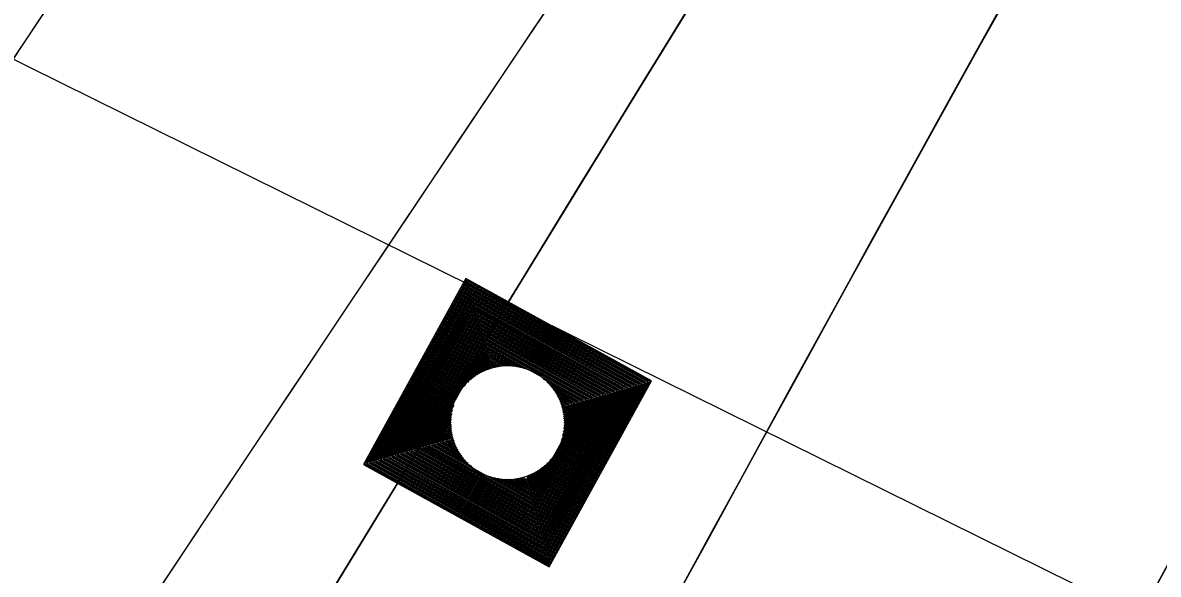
# Model space of a CAD drawing. Extents: x 14104283 to 14128447, y 8633203 to 8671666.
# Drawn here: x 14119037.13 to 14119069.93, y 8668729.88 to 8668745.81 of the extents above; entities that cross this region are included whole.
import ezdxf

# ---------------------------------------------------------------- set-up
doc = ezdxf.new("R2010")
doc.units = 0
for name, color, linetype in [('dsnCellElements', 7, 'Continuous'), ('dsnNonPlotable', 7, 'Continuous'), ('dsnPaintPlaceEdgeLineLeftYellow', 7, 'Continuous'), ('dsnPaintPlaceEdgeLineRightWhite', 7, 'Continuous'), ('dsnShadingPaved', 7, 'Continuous'), ('dsnStdLabel', 7, 'Continuous'), ('dsnStgShadingPrevPav', 7, 'Continuous'), ('dsnStgShadingPropPav', 7, 'Continuous'), ('dsnTapeExistingChannelizingLaneWhite', 7, 'Continuous'), ('dsnTapeExistingChannelizingLaneYellow', 7, 'Continuous'), ('dsnTapeRemoveChannelizingYellow', 7, 'Continuous')]:
    doc.layers.add(name, color=color, linetype=linetype)

msp = doc.modelspace()

# ---------------------------------------------------------------- linework, layer by layer
at = {"layer": 'dsnCellElements'}
msp.add_circle((14119051.132, 8668734.258), 1.65, dxfattribs=at)
at = {"layer": 'dsnNonPlotable'}
msp.add_lwpolyline([(14118631.637, 8668945.098), (14119326.368, 8670350.234), (14120231.75, 8669902.592), (14119537.019, 8668497.457)], close=True, dxfattribs=at)
at = {"layer": 'dsnPaintPlaceEdgeLineLeftYellow'}
msp.add_arc((14121592.114, 8667345.675), 2858.949, 150.162896, 155.633861, dxfattribs=at)
at = {"layer": 'dsnPaintPlaceEdgeLineRightWhite'}
msp.add_arc((14121592.114, 8667345.675), 2846.949, 150.158827, 155.633861, dxfattribs=at)
at = {"layer": 'dsnShadingPaved'}
for radius in [3512, 3500]:
    msp.add_arc((14121955.849, 8666791.923), radius, 144.954928, 152.692114, dxfattribs=at)
at = {"layer": 'dsnStdLabel'}
for points in [[(14119052.337, 8668730.098), (14119055.292, 8668735.463), (14119049.926, 8668738.418), (14119046.971, 8668733.053), (14119052.337, 8668730.098)], [(14119052.334, 8668730.099), (14119055.288, 8668735.462), (14119049.928, 8668738.414), (14119046.976, 8668733.054), (14119052.339, 8668730.101)], [(14119052.331, 8668730.101), (14119055.283, 8668735.461), (14119049.929, 8668738.409), (14119046.98, 8668733.055), (14119052.34, 8668730.103)], [(14119052.369, 8668730.238), (14119055.238, 8668735.448), (14119049.942, 8668738.365), (14119047.025, 8668733.068), (14119052.356, 8668730.132)], [(14119052.356, 8668730.283), (14119055.194, 8668735.435), (14119049.955, 8668738.32), (14119047.07, 8668733.081), (14119052.372, 8668730.161)], [(14119052.343, 8668730.328), (14119055.149, 8668735.422), (14119049.968, 8668738.275), (14119047.115, 8668733.094), (14119052.388, 8668730.19)], [(14119052.33, 8668730.373), (14119055.104, 8668735.409), (14119049.981, 8668738.23), (14119047.16, 8668733.107), (14119052.369, 8668730.238)], [(14119052.317, 8668730.417), (14119055.059, 8668735.396), (14119049.994, 8668738.185), (14119047.204, 8668733.12), (14119052.356, 8668730.283)], [(14119052.304, 8668730.462), (14119055.014, 8668735.383), (14119050.007, 8668738.14), (14119047.249, 8668733.133), (14119052.343, 8668730.328)], [(14119052.291, 8668730.507), (14119054.969, 8668735.37), (14119050.02, 8668738.096), (14119047.294, 8668733.146), (14119052.33, 8668730.373)], [(14119052.278, 8668730.552), (14119054.925, 8668735.357), (14119050.033, 8668738.051), (14119047.339, 8668733.159), (14119052.317, 8668730.417)], [(14119052.265, 8668730.597), (14119054.88, 8668735.344), (14119050.046, 8668738.006), (14119047.384, 8668733.172), (14119052.304, 8668730.462)], [(14119052.252, 8668730.642), (14119054.835, 8668735.331), (14119050.059, 8668737.961), (14119047.429, 8668733.185), (14119052.291, 8668730.507)], [(14119052.239, 8668730.686), (14119054.79, 8668735.318), (14119050.072, 8668737.916), (14119047.473, 8668733.198), (14119052.278, 8668730.552)], [(14119052.226, 8668730.731), (14119054.745, 8668735.305), (14119050.085, 8668737.871), (14119047.518, 8668733.211), (14119052.265, 8668730.597)], [(14119052.213, 8668730.776), (14119054.7, 8668735.292), (14119050.098, 8668737.827), (14119047.563, 8668733.224), (14119052.252, 8668730.642)], [(14119052.2, 8668730.821), (14119054.656, 8668735.279), (14119050.111, 8668737.782), (14119047.608, 8668733.237), (14119052.239, 8668730.686)], [(14119052.187, 8668730.866), (14119054.611, 8668735.266), (14119050.124, 8668737.737), (14119047.653, 8668733.25), (14119052.226, 8668730.731)], [(14119052.174, 8668730.911), (14119054.566, 8668735.253), (14119050.137, 8668737.692), (14119047.698, 8668733.263), (14119052.213, 8668730.776)], [(14119052.161, 8668730.955), (14119054.521, 8668735.24), (14119050.15, 8668737.647), (14119047.742, 8668733.276), (14119052.2, 8668730.821)], [(14119052.149, 8668731), (14119054.476, 8668735.227), (14119050.163, 8668737.603), (14119047.787, 8668733.289), (14119052.187, 8668730.866)], [(14119052.136, 8668731.045), (14119054.431, 8668735.214), (14119050.176, 8668737.558), (14119047.832, 8668733.302), (14119052.174, 8668730.911)], [(14119052.123, 8668731.09), (14119054.387, 8668735.201), (14119050.189, 8668737.513), (14119047.877, 8668733.315), (14119052.161, 8668730.955)], [(14119052.11, 8668731.135), (14119054.342, 8668735.188), (14119050.202, 8668737.468), (14119047.922, 8668733.328), (14119052.149, 8668731)], [(14119052.097, 8668731.179), (14119054.297, 8668735.175), (14119050.215, 8668737.423), (14119047.967, 8668733.341), (14119052.136, 8668731.045)], [(14119052.084, 8668731.224), (14119054.252, 8668735.162), (14119050.228, 8668737.378), (14119048.011, 8668733.354), (14119052.123, 8668731.09)], [(14119052.071, 8668731.269), (14119054.207, 8668735.149), (14119050.241, 8668737.334), (14119048.056, 8668733.367), (14119052.11, 8668731.135)], [(14119052.058, 8668731.314), (14119054.163, 8668735.136), (14119050.254, 8668737.289), (14119048.101, 8668733.38), (14119052.097, 8668731.179)], [(14119052.045, 8668731.359), (14119054.118, 8668735.123), (14119050.267, 8668737.244), (14119048.146, 8668733.393), (14119052.084, 8668731.224)], [(14119052.032, 8668731.404), (14119054.073, 8668735.11), (14119050.28, 8668737.199), (14119048.191, 8668733.406), (14119052.071, 8668731.269)], [(14119052.019, 8668731.448), (14119054.028, 8668735.097), (14119050.293, 8668737.154), (14119048.235, 8668733.419), (14119052.058, 8668731.314)], [(14119052.006, 8668731.493), (14119053.983, 8668735.084), (14119050.306, 8668737.109), (14119048.28, 8668733.432), (14119052.045, 8668731.359)], [(14119051.993, 8668731.538), (14119053.938, 8668735.071), (14119050.319, 8668737.065), (14119048.325, 8668733.445), (14119052.032, 8668731.404)], [(14119051.98, 8668731.583), (14119053.894, 8668735.058), (14119050.332, 8668737.02), (14119048.37, 8668733.458), (14119052.019, 8668731.448)], [(14119051.967, 8668731.628), (14119053.849, 8668735.045), (14119050.345, 8668736.975), (14119048.415, 8668733.471), (14119052.006, 8668731.493)], [(14119051.954, 8668731.673), (14119053.804, 8668735.032), (14119050.358, 8668736.93), (14119048.46, 8668733.484), (14119051.993, 8668731.538)], [(14119051.941, 8668731.717), (14119053.759, 8668735.019), (14119050.371, 8668736.885), (14119048.504, 8668733.497), (14119051.98, 8668731.583)], [(14119051.928, 8668731.762), (14119053.714, 8668735.006), (14119050.384, 8668736.841), (14119048.549, 8668733.51), (14119051.967, 8668731.628)], [(14119051.915, 8668731.807), (14119053.669, 8668734.993), (14119050.397, 8668736.796), (14119048.594, 8668733.523), (14119051.954, 8668731.673)], [(14119051.902, 8668731.852), (14119053.625, 8668734.98), (14119050.41, 8668736.751), (14119048.639, 8668733.536), (14119051.941, 8668731.717)], [(14119051.889, 8668731.897), (14119053.58, 8668734.967), (14119050.423, 8668736.706), (14119048.684, 8668733.549), (14119051.928, 8668731.762)], [(14119051.876, 8668731.942), (14119053.535, 8668734.954), (14119050.436, 8668736.661), (14119048.729, 8668733.562), (14119051.915, 8668731.807)], [(14119051.863, 8668731.986), (14119053.49, 8668734.941), (14119050.448, 8668736.616), (14119048.773, 8668733.575), (14119051.902, 8668731.852)], [(14119051.85, 8668732.031), (14119053.445, 8668734.928), (14119050.461, 8668736.572), (14119048.818, 8668733.588), (14119051.889, 8668731.897)], [(14119051.837, 8668732.076), (14119053.4, 8668734.915), (14119050.474, 8668736.527), (14119048.863, 8668733.601), (14119051.876, 8668731.942)], [(14119051.824, 8668732.121), (14119053.356, 8668734.902), (14119050.487, 8668736.482), (14119048.908, 8668733.614), (14119051.863, 8668731.986)], [(14119051.636, 8668735.812), (14119050.5, 8668736.437), (14119049.875, 8668735.302)], [(14119051.498, 8668735.85), (14119050.513, 8668736.392), (14119049.971, 8668735.407)], [(14119051.392, 8668735.871), (14119050.526, 8668736.347), (14119050.05, 8668735.482)], [(14119051.302, 8668735.883), (14119050.539, 8668736.303), (14119050.119, 8668735.54)], [(14119051.222, 8668735.889), (14119050.552, 8668736.258), (14119050.184, 8668735.588)], [(14119051.149, 8668735.891), (14119050.565, 8668736.213), (14119050.244, 8668735.629)], [(14119051.082, 8668735.891), (14119050.578, 8668736.168), (14119050.301, 8668735.664)], [(14119051.019, 8668735.888), (14119050.591, 8668736.123), (14119050.356, 8668735.695)], [(14119050.96, 8668735.882), (14119050.604, 8668736.078), (14119050.408, 8668735.723)], [(14119050.904, 8668735.876), (14119050.617, 8668736.034), (14119050.459, 8668735.747)], [(14119050.851, 8668735.867), (14119050.63, 8668735.989), (14119050.509, 8668735.768)], [(14119050.8, 8668735.858), (14119050.643, 8668735.944), (14119050.557, 8668735.787)], [(14119050.752, 8668735.847), (14119050.656, 8668735.899), (14119050.604, 8668735.804)], [(14119050.705, 8668735.835), (14119050.669, 8668735.854), (14119050.65, 8668735.819)], [(14119052.686, 8668733.754), (14119053.311, 8668734.889), (14119052.175, 8668735.515)], [(14119052.724, 8668733.891), (14119053.266, 8668734.876), (14119052.281, 8668735.419)], [(14119052.744, 8668733.998), (14119053.221, 8668734.863), (14119052.355, 8668735.34)], [(14119052.756, 8668734.088), (14119053.176, 8668734.85), (14119052.414, 8668735.27)], [(14119052.763, 8668734.168), (14119053.132, 8668734.837), (14119052.462, 8668735.206)], [(14119052.765, 8668734.241), (14119053.087, 8668734.824), (14119052.503, 8668735.146)], [(14119052.765, 8668734.308), (14119053.042, 8668734.811), (14119052.538, 8668735.089)], [(14119049.578, 8668734.762), (14119048.953, 8668733.627), (14119050.088, 8668733.001)], [(14119052.761, 8668734.37), (14119052.997, 8668734.798), (14119052.569, 8668735.034)], [(14119052.756, 8668734.43), (14119052.952, 8668734.785), (14119052.596, 8668734.981)], [(14119052.749, 8668734.485), (14119052.907, 8668734.772), (14119052.62, 8668734.931)], [(14119052.741, 8668734.539), (14119052.863, 8668734.759), (14119052.642, 8668734.881)], [(14119052.731, 8668734.589), (14119052.818, 8668734.746), (14119052.661, 8668734.833)], [(14119052.72, 8668734.638), (14119052.773, 8668734.733), (14119052.678, 8668734.786)], [(14119052.708, 8668734.685), (14119052.728, 8668734.72), (14119052.692, 8668734.74)], [(14119049.54, 8668734.625), (14119048.998, 8668733.64), (14119049.982, 8668733.097)], [(14119049.519, 8668734.518), (14119049.042, 8668733.653), (14119049.908, 8668733.176)], [(14119049.507, 8668734.428), (14119049.087, 8668733.666), (14119049.85, 8668733.246)], [(14119049.501, 8668734.348), (14119049.132, 8668733.679), (14119049.802, 8668733.31)], [(14119049.498, 8668734.275), (14119049.177, 8668733.692), (14119049.761, 8668733.37)], [(14119049.499, 8668734.208), (14119049.222, 8668733.705), (14119049.725, 8668733.427)], [(14119049.502, 8668734.146), (14119049.266, 8668733.718), (14119049.694, 8668733.482)], [(14119049.507, 8668734.086), (14119049.311, 8668733.731), (14119049.667, 8668733.535)], [(14119049.514, 8668734.031), (14119049.356, 8668733.744), (14119049.643, 8668733.585)], [(14119049.523, 8668733.977), (14119049.401, 8668733.757), (14119049.622, 8668733.635)], [(14119049.532, 8668733.927), (14119049.446, 8668733.77), (14119049.603, 8668733.683)], [(14119049.543, 8668733.878), (14119049.491, 8668733.783), (14119049.586, 8668733.73)], [(14119049.555, 8668733.831), (14119049.535, 8668733.796), (14119049.571, 8668733.776)], [(14119051.798, 8668732.21), (14119052.293, 8668733.109)], [(14119051.811, 8668732.166), (14119052.388, 8668733.214)], [(14119051.681, 8668732.614), (14119051.755, 8668732.748)], [(14119051.694, 8668732.569), (14119051.804, 8668732.769)], [(14119051.707, 8668732.524), (14119051.855, 8668732.793)], [(14119051.72, 8668732.479), (14119051.908, 8668732.821)], [(14119051.733, 8668732.435), (14119051.963, 8668732.852)], [(14119051.746, 8668732.39), (14119052.02, 8668732.887)], [(14119051.759, 8668732.345), (14119052.08, 8668732.928)], [(14119051.772, 8668732.3), (14119052.144, 8668732.976)], [(14119051.785, 8668732.255), (14119052.214, 8668733.034)], [(14119050.628, 8668732.704), (14119051.85, 8668732.031)], [(14119050.765, 8668732.666), (14119051.837, 8668732.076)], [(14119050.871, 8668732.645), (14119051.824, 8668732.121)], [(14119050.961, 8668732.633), (14119051.811, 8668732.166)], [(14119051.042, 8668732.627), (14119051.798, 8668732.21)], [(14119051.114, 8668732.625), (14119051.785, 8668732.255)], [(14119051.181, 8668732.625), (14119051.772, 8668732.3)], [(14119051.244, 8668732.628), (14119051.759, 8668732.345)], [(14119051.303, 8668732.634), (14119051.746, 8668732.39)], [(14119051.359, 8668732.64), (14119051.733, 8668732.435)], [(14119051.412, 8668732.649), (14119051.72, 8668732.479)], [(14119051.463, 8668732.658), (14119051.707, 8668732.524)], [(14119051.512, 8668732.669), (14119051.694, 8668732.569)], [(14119051.559, 8668732.681), (14119051.681, 8668732.614)]]:
    msp.add_lwpolyline(points, dxfattribs=at)
at = {"layer": 'dsnStgShadingPrevPav'}
for centre, radius, start, end in [((14123732.957, 8665874.379), 5512, 146.425624, 157.163302), ((14123732.586, 8665873.821), 5512, 146.502133, 150.361956), ((14123732.846, 8665874.198), 5488.008, 146.41277, 150.668735), ((14123732.957, 8665874.379), 5488, 146.421187, 157.163302), ((14121592.114, 8667345.675), 2888.949, 147.236664, 156.233892), ((14121592.107, 8667345.679), 2888.949, 147.236664, 155.318405), ((14121592.114, 8667345.675), 2876.949, 147.18034, 155.903428), ((14121592.114, 8667345.675), 2873.949, 147.181139, 155.903428), ((14121592.114, 8667345.675), 2876.949, 147.240092, 156.233892)]:
    msp.add_arc(centre, radius, start, end, dxfattribs=at)
at = {"layer": 'dsnStgShadingPropPav'}
msp.add_arc((14121592.114, 8667345.675), 2876.949, 151.16499, 152.634042, dxfattribs=at)
at = {"layer": 'dsnTapeExistingChannelizingLaneWhite'}
msp.add_arc((14121955.849, 8666791.923), 3512, 145.38458, 147.963777, dxfattribs=at)
at = {"layer": 'dsnTapeExistingChannelizingLaneYellow'}
msp.add_arc((14121955.849, 8666791.923), 3500, 144.954928, 149.507619, dxfattribs=at)
at = {"layer": 'dsnTapeRemoveChannelizingYellow'}
for centre, radius, start, end in [((14120823.304, 8667767.54), 2012, 143.15224, 151.245378), ((14121592.114, 8667345.675), 2888.949, 151.245384, 156.903373)]:
    msp.add_arc(centre, radius, start, end, dxfattribs=at)

doc.saveas('drawing.dxf')
